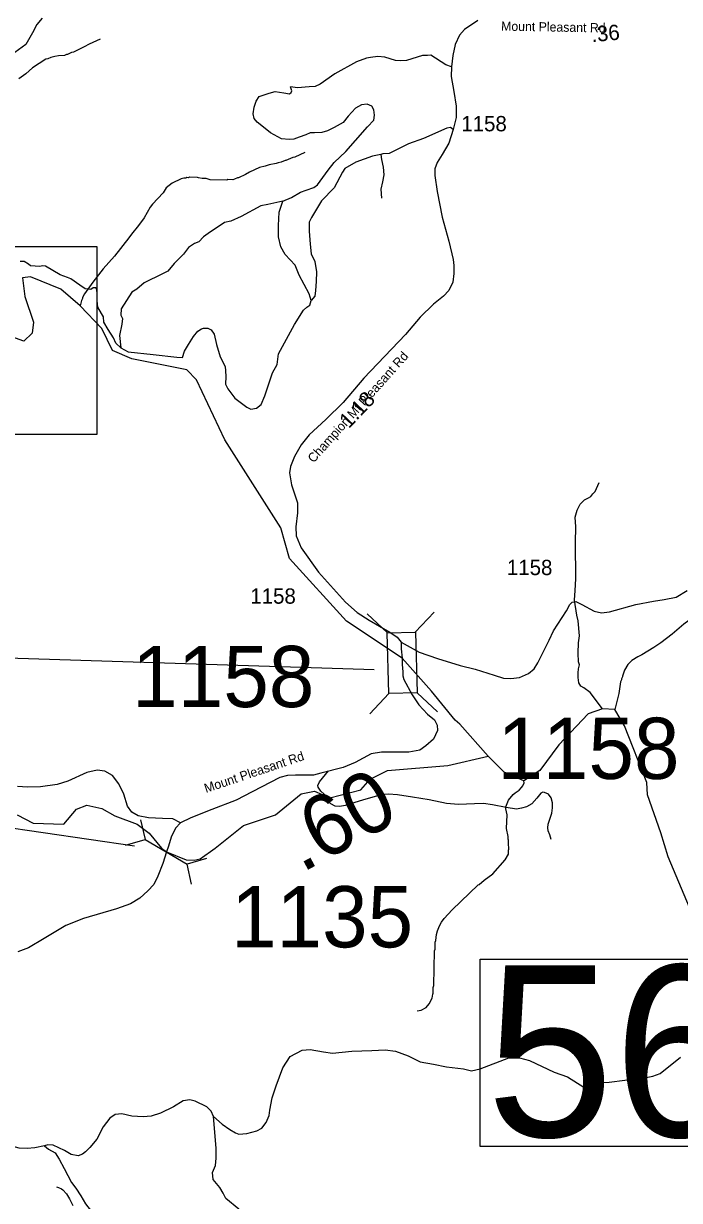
# Model space of a CAD drawing. Extents: x 1248224 to 1454986, y 825081 to 985870.
# Drawn here: x 1300002 to 1305360, y 862920 to 872533 of the extents above; entities that cross this region are included whole.
import ezdxf

# ---------------------------------------------------------------- set-up
doc = ezdxf.new("R2010")
doc.units = 0
for name, color, linetype in [('Exist Hydrographic Creek Single Shore', 7, 'Continuous'), ('Exist Hydrographic Misc Water Feature', 7, 'Continuous'), ('Exist Road Non-System Type 51', 7, 'Continuous'), ('Exist Road Primary NC Structure Standard Bridge Number Label', 7, 'Continuous'), ('Exist Road Secondary Mileage Hundredths English Label', 7, 'Continuous'), ('Exist Road Secondary Structure Pipe CELL', 7, 'Continuous'), ('Exist Road Secondary Structure Pipe Number Label', 7, 'Continuous'), ('Exist Road Secondary Structure Standard Bridge CELL', 7, 'Continuous'), ('Exist Road Secondary Structure Standard Bridge Number Label', 7, 'Continuous'), ('Exist Road Secondary Type 41 Attributed', 7, 'Continuous'), ('Exist Road Secondary Type 51 Attributed', 7, 'Continuous'), ('Exist Road Secondary Type 51 Label', 7, 'Continuous'), ('Exist Road Secondary Type 51 Number Label', 7, 'Continuous')]:
    doc.layers.add(name, color=color, linetype=linetype)

msp = doc.modelspace()

# ---------------------------------------------------------------- linework, layer by layer
at = {"layer": 'Exist Hydrographic Creek Single Shore'}
for points in [[(1303093.8, 867350), (1302639.5, 867652), (1302176.1, 868162.3), (1302105.2, 868413.3), (1301646.2, 869131.6), (1301416.3, 869622.1), (1301335.3, 869705.8), (1300886.2, 869793.6), (1300730.2, 869862.4), (1300642.2, 870041.4), (1300465.1, 870227.2), (1300308.2, 870363.3), (1300060.1, 870463.4), (1299993.2, 870454.9), (1300014.2, 870303.5), (1300085.2, 870095.2), (1300074.2, 870003.6), (1300006.2, 869939.2), (1299907.2, 869974.1), (1299596.2, 870256.1), (1299386.1, 870519.6), (1299117.4, 870730.1), (1298692.6, 870997)], [(1304731.3, 866935.9), (1304630.4, 867068.1), (1304578.2, 867106), (1304554.7, 867120), (1304538.8, 867149.2), (1304533.3, 867190.2), (1304533.8, 867230.8), (1304536.6, 867261.8), (1304542.8, 867295.7), (1304535.5, 867318.1), (1304532.7, 867390.1), (1304534.1, 867474.3), (1304542.5, 867533.1), (1304531.9, 867655.6), (1304520.4, 867700.1), (1304503.7, 867823.1), (1304507.6, 867900.9), (1304513.2, 867997.3), (1304512.1, 868294.1), (1304514.3, 868422), (1304509, 868500.4), (1304523.6, 868558.8), (1304549.5, 868607), (1304583.6, 868642.2), (1304615.9, 868658.7), (1304635.5, 868669.9), (1304652.8, 868690.6), (1304670.1, 868711.3), (1304704.4, 868783.9)], [(1303796.3, 866547.5), (1303565.5, 866811), (1303527.5, 866843), (1303335.1, 867080.6), (1303093.8, 867350)], [(1305462.6, 865261.8), (1305269, 865726.9), (1305207.4, 865921.8), (1305098.4, 866232.6), (1305092.3, 866334.5), (1304911.4, 866797.7), (1304831.3, 866930.6), (1304731.3, 866935.9), (1304613.3, 866895.6), (1304374.3, 866641), (1304219.3, 866430.8), (1304087.7, 866346.7), (1303928.6, 866416.9), (1303796.3, 866547.5)], [(1299949.3, 866070), (1300081.3, 866001.7), (1300331.2, 865993.4), (1300434.3, 866116), (1300518.2, 866147.3), (1300642.3, 866121.8), (1300749.3, 866060.4), (1300931.5, 865993.7), (1301028, 865920), (1301130.4, 865798.1), (1301171, 865766.7), (1301331.8, 865701.3), (1301394.9, 865698.9), (1301446.1, 865710.8), (1301567.9, 865798.1), (1301798.3, 865983.6), (1302059.3, 866070.3), (1302271.3, 866240.1), (1302380.3, 866264.2), (1302504.3, 866209.1), (1302756.3, 866273), (1302833.3, 866360.1), (1302976.3, 866432.8), (1303469.3, 866472.1), (1303796.3, 866547.5)]]:
    msp.add_lwpolyline(points, dxfattribs=at)
at = {"layer": 'Exist Hydrographic Misc Water Feature'}
for points in [[(1300628.4, 872404.8), (1300539.5, 872364.8), (1300498.9, 872341.8), (1300410, 872299.9), (1300393.9, 872296.3), (1300361.5, 872281), (1300353.5, 872281.2), (1300337.3, 872273.5), (1300289.3, 872270.6), (1300257.1, 872263.5), (1300225, 872256.2), (1300200.8, 872244.8), (1300184.7, 872241.1), (1300077, 872171.7), (1300022, 872123), (1299965.1, 872082.3)], [(1302299.7, 871479.8), (1302218.8, 871441.6), (1302202.7, 871438), (1302146.2, 871415.4), (1302138.2, 871415.5), (1302105.8, 871400.3), (1302081.7, 871396.8), (1302065.6, 871389.2), (1302009.3, 871378.6), (1301977, 871367.3), (1301928.8, 871356.4), (1301847.9, 871318.3), (1301815.5, 871299.1), (1301758.8, 871272.5), (1301750.8, 871272.7), (1301726.7, 871261.2), (1301710.6, 871257.6), (1301670.6, 871258.5), (1301662.5, 871254.7), (1301526.5, 871257.9), (1301494.7, 871266.6), (1301462.8, 871267.3), (1301430.9, 871272.1), (1301423, 871276.2), (1301359, 871277.8), (1301350.9, 871274), (1301334.9, 871274.4), (1301326.8, 871270.5), (1301310.8, 871270.9), (1301288.7, 871265.5), (1301215.9, 871229.2), (1301167, 871190.3), (1301144.1, 871150.9), (1301055.9, 871056.9), (1301037.4, 871033.4), (1300987.4, 870946.5), (1300942, 870883.6), (1300884.4, 870812.9), (1300863.7, 870781.5), (1300746.3, 870632.3), (1300654, 870530.5), (1300567.5, 870420.5), (1300501.4, 870326), (1300484.7, 870294.5), (1300484.4, 870286.5), (1300476.1, 870270.7), (1300465.1, 870227.2)], [(1305670.6, 867803.7), (1305606.2, 867774.9), (1305541.3, 867736.4), (1305437.5, 867656.9), (1305394.8, 867627.9), (1305299, 867544.1), (1305207.4, 867474.3), (1305150.5, 867435.6), (1305053.2, 867377.9), (1305018.8, 867360.7), (1304972.1, 867329.8), (1304939.4, 867298.5), (1304912.3, 867251.2), (1304895.2, 867203.6), (1304895, 867195.6), (1304886.7, 867179.8), (1304886.5, 867171.8), (1304878.1, 867156), (1304863.9, 867060.4), (1304831.3, 866930.6)], [(1303217.2, 864467.4), (1303249.4, 864474.6), (1303289.9, 864495.7), (1303314.5, 864525.1), (1303339.6, 864572.5), (1303344.3, 864604.4), (1303348.5, 864612.3), (1303349.5, 864660.2), (1303353.9, 864676.1), (1303360.3, 864958), (1303364.6, 864971.8), (1303365.9, 865029.7), (1303370.2, 865043.7), (1303375.4, 865091.6), (1303384.1, 865123.4), (1303399, 865163), (1303415.6, 865192.6), (1303438.3, 865224), (1303503.9, 865294.6), (1303716.6, 865497.5), (1303724.6, 865501.4), (1303765.4, 865536.3), (1303836.5, 865586.7), (1303937.2, 865702.3), (1303962.2, 865749.7), (1303963, 865781.7), (1303967.2, 865789.6), (1303967.6, 865805.6), (1303963.9, 865821.7), (1303964.8, 865861.6), (1303961, 865869.7), (1303961.5, 865893.7), (1303947, 865958), (1303953.5, 866069.9), (1303942.5, 866118.1), (1303943, 866134.1), (1303964.2, 866189.6), (1304001.2, 866234.7), (1304017.6, 866250.3), (1304050.1, 866271.5), (1304070.6, 866293.1), (1304080.9, 866306.8), (1304091.4, 866330.6), (1304087.7, 866346.7)], [(1300272.4, 863030.6), (1300288.3, 863026.2), (1300312.1, 863013.7), (1300323.9, 863005.4), (1300353.2, 862974.7), (1300378.2, 862934.1), (1300405, 862877.5)]]:
    msp.add_lwpolyline(points, dxfattribs=at)
at = {"layer": 'Exist Road Non-System Type 51'}
for points in [[(1303498.4, 872178.3), (1303450.8, 872197), (1303330.2, 872275.1), (1303301.9, 872272.7), (1303261.7, 872272.7), (1303131.7, 872232.5), (1303082.1, 872227.8), (1303039.5, 872232.5), (1302954.5, 872258.5), (1302895.4, 872263.3), (1302836.3, 872256.2), (1302803.2, 872249.1), (1302722.8, 872220.7), (1302545.6, 872121.3), (1302425.1, 872038.6), (1302384.9, 872019.6), (1302335.3, 872014.9), (1302240.7, 872007.8), (1302184, 872017.3)], [(1302121.3, 871083.5), (1302191.6, 871113.1), (1302264.9, 871155.7), (1302309.8, 871172.3), (1302373.6, 871193.5), (1302404.3, 871214.8), (1302489.4, 871335.5), (1302539.1, 871396.9), (1302636, 871486.8), (1302713.9, 871576.7), (1302810.8, 871690.2), (1302862.3, 871743.5), (1302869.4, 871783.7), (1302864.6, 871828.7), (1302848.1, 871857), (1302810.3, 871873.6), (1302763, 871868.9), (1302713.4, 871842.8), (1302654.3, 871776.6), (1302614.1, 871724.6), (1302540.9, 871684.4), (1302486.5, 871656), (1302439.2, 871644.2), (1302377.8, 871641.8), (1302344.7, 871641.8), (1302306.9, 871625.3), (1302252.5, 871604), (1302210, 871589.8), (1302172.2, 871587.4), (1302110.7, 871592.1), (1302020.9, 871641.8), (1301961.8, 871686.7), (1301909.8, 871727), (1301886.2, 871757.7), (1301876.7, 871795.5), (1301886.2, 871849.9), (1301902.7, 871899.6), (1301926.4, 871937.4), (1302009.1, 871965.8), (1302058.7, 871977.7), (1302129.6, 871968.2), (1302174.5, 871958.7), (1302188.7, 871970.6), (1302193.4, 871984.7), (1302184, 872017.3)], [(1303512.1, 871667.7), (1303491.1, 871682.8), (1303460.4, 871678), (1303268.9, 871592.9), (1303146, 871550.3), (1302987.7, 871472.3), (1302938, 871469.9), (1302921.5, 871462.8), (1302926.2, 871422.6), (1302940.4, 871358.8), (1302945.1, 871297.3), (1302935.7, 871240.5), (1302921.5, 871181.4), (1302926.2, 871105.7)], [(1302921.5, 871462.8), (1302853, 871448.6), (1302715.9, 871401.3), (1302626.1, 871349.3), (1302607.2, 871318.5), (1302538.6, 871190.8), (1302437, 871084.4), (1302354.3, 870949.6), (1302335.7, 870910.5), (1302335.7, 870837.1), (1302342.8, 870730.7), (1302352.3, 870652.7), (1302380.6, 870588.8), (1302394.8, 870506), (1302392.4, 870425.6), (1302387.7, 870352.3), (1302383, 870307.4), (1302351.9, 870269.9)], [(1302121.3, 871083.5), (1301998.4, 871055.1), (1301941.7, 871043.3), (1301781, 870958.1), (1301695.9, 870920.3), (1301643.9, 870908.4), (1301509.2, 870818.6), (1301473.7, 870790.2), (1301433.6, 870750), (1301398.1, 870735.8), (1301350.8, 870702.7), (1301308.3, 870648.3), (1301232.7, 870572.6), (1301180.7, 870511.1), (1301138.1, 870487.5), (1300986.9, 870416.5), (1300927.8, 870364.5), (1300887.6, 870338.5), (1300800.2, 870203.6), (1300797.8, 870151.6), (1300812, 870123.2), (1300804.9, 870078.3), (1300786, 869986.1), (1300797.8, 869884.4)], [(1300797.8, 869884.4), (1300856.9, 869851.2), (1301060.1, 869830), (1301253.9, 869808.7), (1301301.2, 869806.3), (1301317.8, 869858.3), (1301350.8, 869910.4), (1301391, 869976.6), (1301426.5, 870021.5), (1301454.8, 870040.5), (1301473.7, 870045.2), (1301506.8, 870045.2), (1301535.2, 870031), (1301558.8, 869995.5), (1301577.7, 869912.7), (1301608.5, 869811), (1301648.6, 869730.6), (1301652.8, 869696.8), (1301655.2, 869649.5), (1301652.8, 869588), (1301671.7, 869550.2), (1301728.4, 869472.1), (1301825.3, 869398.8), (1301858.4, 869384.6), (1301905.7, 869391.7), (1301943.5, 869420.1), (1301974.2, 869493.4), (1302035.7, 869680.3), (1302073.5, 869748.8), (1302085.3, 869836.4), (1302215.3, 870075.2), (1302288.1, 870191.8), (1302316.5, 870215.5), (1302340.1, 870232), (1302351.9, 870269.9), (1302335.4, 870326.7), (1302252.7, 870478), (1302221.9, 870558.4), (1302139.2, 870645.9), (1302103.8, 870709.8), (1302084.9, 870790.2), (1302084.9, 870882.5), (1302089.6, 870993.6), (1302121.3, 871083.5)], [(1300797.8, 869884.4), (1300756.4, 869922.1), (1300737.5, 869964.7), (1300692.6, 870033.3), (1300659.5, 870094.8), (1300654.8, 870137.3), (1300638.3, 870165.7), (1300609.9, 870217.7), (1300605.2, 870267.4), (1300602.8, 870328.9), (1300600.5, 870357.3), (1300593.4, 870373.8), (1300572.1, 870373.8), (1300553.2, 870362), (1300505.9, 870366.7), (1300463.4, 870395.1), (1300387.8, 870447.2), (1300361.8, 870459), (1300300.3, 870480.3), (1300241.2, 870515.7), (1300182.1, 870551.2), (1300156.1, 870553.6), (1300134.9, 870548.9), (1300059.2, 870553.6), (1300042.7, 870567.8), (1300007.2, 870589.1), (1299974.2, 870589.1)], [(1304312.4, 865867.9), (1304301.2, 865906.1), (1304287.8, 865938.4), (1304284.4, 865964.5), (1304287, 865994.4), (1304316.7, 866081.9), (1304323.6, 866125.8), (1304322.5, 866167.8), (1304311.3, 866208.1), (1304289.9, 866238.5), (1304258.1, 866251.2), (1304244.1, 866253.5), (1304228, 866245.8), (1304195.2, 866206.4), (1304154.2, 866159.2), (1304109.7, 866134.1), (1304069.4, 866122.9), (1304029.2, 866115.7), (1303943.5, 866129.4), (1303833.9, 866151.6), (1303760, 866161.1), (1303685.9, 866160.6), (1303555.8, 866155.2), (1303457.9, 866163.2), (1303314.4, 866192.1), (1303180.7, 866212.8), (1303057, 866233.3), (1302983.1, 866238.8), (1302937, 866235.7), (1302886.7, 866222.7), (1302780.1, 866192.8), (1302629, 866145.8), (1302586.8, 866136.6), (1302546.9, 866141.5), (1302513.3, 866160.1), (1302491.6, 866180.6), (1302478.2, 866210.9), (1302458.8, 866239.3), (1302431.2, 866261.8), (1302409.9, 866294.3), (1302406.2, 866310.4), (1302420.8, 866340.1), (1302492.6, 866428.7)], [(1301553.4, 863604.6), (1301623.7, 863543.6), (1301687, 863499), (1301733.9, 863470.9), (1301762, 863461.5), (1301825.2, 863466.2), (1301907.2, 863487.3), (1301949.4, 863510.8), (1301984.6, 863557.7), (1302008, 863613.9), (1302015, 863656.2), (1302033.8, 863759.3), (1302066.6, 863855.5), (1302120.2, 864002.1), (1302181.1, 864095.9), (1302277.2, 864147.5), (1302342.8, 864152.2), (1302452.9, 864133.4), (1302525.6, 864124), (1302682.6, 864138.1), (1302846.6, 864145.1), (1302955.3, 864149.2), (1303039.7, 864139.9), (1303145.1, 864102.3), (1303241.2, 864053.1), (1303351.3, 864032), (1303456.8, 864010.9), (1303597.3, 863994.5), (1303660.6, 863978.1), (1303730.9, 863994.5), (1303965.2, 864083.6), (1304054.3, 864085.9), (1304136.3, 864062.5), (1304337.8, 863968.7), (1304444.4, 863929.4), (1304577.9, 863844.9), (1304608.4, 863830.9), (1304643.5, 863840.3), (1304737.3, 863882.5), (1304786.5, 863887.2), (1304913, 863903.6), (1305032.5, 863912.9), (1305142.6, 863934), (1305201.2, 863957.5), (1305367.6, 864088.8)], [(1301553.4, 863604.6), (1301534.6, 863649.8), (1301498.4, 863683.6), (1301404.4, 863731.8), (1301361, 863741.5), (1301305.5, 863734.2), (1301226, 863683.6), (1301119.9, 863632.9), (1301045.2, 863608.8), (1300980.1, 863601.5), (1300886, 863608.8), (1300806.5, 863628.1), (1300751, 863620.8), (1300707.6, 863591.9), (1300652.2, 863521.9), (1300601.5, 863420.6), (1300543.7, 863353), (1300509.9, 863316.8), (1300483.4, 863297.5), (1300449.7, 863285.5), (1300391.8, 863295.1), (1300336.3, 863326.5), (1300244.7, 863372.3), (1300201.3, 863374.8), (1300172.4, 863365.1)], [(1301948.8, 862635.2), (1301820.5, 862767.5), (1301762, 862847.2), (1301654.2, 862936.3), (1301633.1, 862978.5), (1301605, 863025.4), (1301551.1, 863091), (1301546.4, 863147.3), (1301569.8, 863205.9), (1301576.9, 863264.6), (1301574.5, 863346.6), (1301553.4, 863604.6)], [(1300172.4, 863365.1), (1300095.2, 863348.2), (1300032.6, 863343.4), (1299967.5, 863345.8), (1299916.8, 863360.3), (1299863.8, 863389.2), (1299822.8, 863415.8), (1299804.9, 863418.2), (1299768.7, 863398.9), (1299696.4, 863370), (1299595.1, 863348.3), (1299484.2, 863350.7), (1299433.6, 863360.3), (1299395.8, 863382.1)], [(1300172.4, 863365.1), (1300206.4, 863337.3), (1300261.8, 863308.3), (1300293.2, 863257.6), (1300334.1, 863180.4), (1300394.4, 863067), (1300430.6, 863018.8), (1300471.6, 862956.1), (1300507.7, 862893.3), (1300558.4, 862830.6), (1300596.9, 862794.4), (1300664.4, 862784.7), (1300710.2, 862755.8), (1300744, 862738.9), (1300809.1, 862751), (1300847.7, 862763)]]:
    msp.add_lwpolyline(points, dxfattribs=at)
at = {"layer": 'Exist Road Primary NC Structure Standard Bridge Number Label'}
msp.add_lwpolyline([(1303731.5, 864890.6), (1306308, 864890.6), (1306308, 863361.3), (1303731.5, 863361.3)], close=True, dxfattribs=at)
at = {"layer": 'Exist Road Secondary Structure Pipe CELL'}
for p, q in [((1300958.4, 866030), (1300996, 865867.7)), ((1300836, 865821.4), (1300996, 865867.7)), ((1300996, 865867.7), (1301338.1, 865666.9)), ((1301498.1, 865713.2), (1301338.1, 865666.9)), ((1301375.7, 865504.6), (1301338.1, 865666.9))]:
    msp.add_line(p, q, dxfattribs=at)
at = {"layer": 'Exist Road Secondary Structure Pipe Number Label'}
msp.add_line((1300910.1, 865813.6), (1293148.9, 866946.9), dxfattribs=at)
at = {"layer": 'Exist Road Secondary Structure Standard Bridge CELL'}
for p, q in [((1303200.7, 867561.4), (1303356.3, 867725.9)), ((1302974.5, 867555.2), (1302810, 867710.7)), ((1302831.6, 866895.1), (1302987.2, 867059.6)), ((1303383.1, 866910.4), (1303218.7, 867066))]:
    msp.add_line(p, q, dxfattribs=at)
msp.add_lwpolyline([(1302987.2, 867059.6), (1302973.4, 867555.1), (1303204.9, 867561.6), (1303218.7, 867066)], close=True, dxfattribs=at)
at = {"layer": 'Exist Road Secondary Structure Standard Bridge Number Label'}
msp.add_lwpolyline([(1296884.5, 870713.3), (1300600.4, 870713.3), (1300600.4, 869176.9), (1296884.5, 869176.9)], close=True, dxfattribs=at)
msp.add_lwpolyline([(1302866.1, 867254.6), (1299269.3, 867367.9), (1294879.4, 869718.6)], dxfattribs=at)
at = {"layer": 'Exist Road Secondary Type 41 Attributed'}
msp.add_lwpolyline([(1303087, 867480.1), (1303232.9, 867398.3), (1303384.6, 867347.7), (1303567.5, 867289.3), (1303692, 867260.1), (1303845.7, 867211.4), (1303923.5, 867186.1), (1303983.8, 867182.2), (1304053.8, 867192), (1304127.7, 867223.1), (1304174.4, 867262.1), (1304203.6, 867310.7), (1304295, 867495.7), (1304332, 867573.6), (1304437.1, 867735.1), (1304463.7, 867786.9), (1304483.1, 867806.4), (1304512.3, 867812.2), (1304562.9, 867788.9), (1304664.1, 867732.4), (1304722.4, 867720.7), (1304788.6, 867728.5), (1305004.5, 867788.9), (1305147.5, 867815.8), (1305235, 867827.5), (1305334.2, 867846.9), (1305423.7, 867903.4)], dxfattribs=at)
at = {"layer": 'Exist Road Secondary Type 51 Attributed'}
for points in [[(1300154.5, 872577.1), (1300111.1, 872524.2), (1300075.8, 872456.3), (1300021.5, 872360.7), (1299842, 872231.1)], [(1303712.4, 872558), (1303603.5, 872485.9), (1303562.6, 872439.2), (1303527.6, 872363.3), (1303510.1, 872271.8), (1303498.4, 872178.3), (1303494.5, 872100.5), (1303517.9, 871979.2), (1303535.4, 871858.5), (1303535.4, 871765), (1303512.1, 871667.7), (1303475.1, 871554.8), (1303420.8, 871464.3), (1303379.9, 871398.1), (1303360.5, 871345.5), (1303360.5, 871291), (1303379.9, 871162.5), (1303420.8, 870950.3), (1303475.2, 870755), (1303512.2, 870607), (1303518, 870556.4), (1303518, 870490.2), (1303508.3, 870420.1), (1303475.2, 870353.9), (1303432.4, 870307.2), (1303351.1, 870239.8), (1303242.2, 870134.6), (1303121.6, 869994.5), (1302781.6, 869637.2), (1302614.3, 869438.7), (1302472.7, 869299.3), (1302336.6, 869174.7), (1302270.4, 869091), (1302215.9, 868997.6), (1302182.9, 868915.8), (1302175.1, 868863.2), (1302190.7, 868765.9), (1302238.8, 868617.3), (1302238.8, 868537.5), (1302225.2, 868422.6), (1302229.1, 868348.7), (1302269.9, 868249.4), (1302411.5, 868051.6), (1302633.3, 867806.3), (1302728.6, 867722.6), (1302825.8, 867658.4), (1302995.1, 867561), (1303053.4, 867522.1), (1303087, 867480.1)], [(1303087, 867480.1), (1303087, 867425.4), (1303093.8, 867350)], [(1303093.8, 867350), (1303096.3, 867297.5), (1303100.6, 867236.5), (1303099.7, 867206), (1303107.9, 867175), (1303177.2, 867048.7), (1303230, 866968.2), (1303303.3, 866890.7), (1303360.3, 866845.9), (1303380.7, 866803.1), (1303384.8, 866758.2), (1303350.2, 866688.9), (1303287, 866631.9), (1303240.2, 866599.2), (1303148.5, 866580.9), (1302926.5, 866580.9), (1302843, 866568.7), (1302710.7, 866497.3), (1302611.8, 866457.6), (1302430.6, 866410.7), (1302369.5, 866394.4), (1302224.9, 866394.4), (1302157.7, 866390.4), (1302094.5, 866374), (1301870.5, 866257.9), (1301740.2, 866190.6), (1301540.6, 866113.2), (1301369.5, 866043.9), (1301284, 866005.1)], [(1301284, 866005.1), (1301221.9, 866037.5), (1301138.5, 866039.8), (1301023.4, 866044.3), (1300940, 866062.3), (1300885.8, 866091.7), (1300852, 866139.1), (1300820.4, 866238.4), (1300779.8, 866324.2), (1300727.9, 866389.7), (1300667, 866425.8), (1300603.8, 866434.8), (1300519, 866414.9), (1300365.6, 866344.9), (1300277.6, 866317.8), (1300142.3, 866299.7), (1300034, 866295.2), (1299952.8, 866302)], [(1301284, 866005.1), (1301242.8, 865960.9), (1301208.2, 865887.6), (1301185.4, 865813.3), (1301171, 865766.7)], [(1301171, 865766.7), (1301138.9, 865671.5), (1301100.2, 865567.6), (1301067.7, 865500.3), (1301018.8, 865449.3), (1300951.6, 865388.2), (1300876.2, 865343.4), (1300760.8, 865301.1), (1300492, 865221.6), (1300347.4, 865164.6), (1300172.2, 865060.6), (1300042.5, 864982), (1299957, 864949.3)]]:
    msp.add_lwpolyline(points, dxfattribs=at)

# ---------------------------------------------------------------- texts
at = {"layer": 'Exist Road Primary NC Structure Standard Bridge Number Label'}
msp.add_text('56', height=1400, dxfattribs=at).set_placement((1303781.6, 863440.4))
at = {"layer": 'Exist Road Secondary Mileage Hundredths English Label'}
for s, height, rotation, p in [('.36', 125, 5.32211, (1304645.3, 872380.9)), ('1.18', 125, 46.423, (1302659.2, 869219.6)), ('.60', 500, 28.31957, (1302272.9, 865592.2))]:
    msp.add_text(s, height=height, rotation=rotation, dxfattribs=at).set_placement(p)
at = {"layer": 'Exist Road Secondary Type 51 Label'}
for s, rotation, p in [('Mount Pleasant Rd', 359.00436, (1303903, 872475.2)), ('Champion Mt Pleasant Rd', 48.20639, (1302371.6, 868939.4)), ('Mount Pleasant Rd', 18.57017, (1301492.9, 866248))]:
    msp.add_text(s, height=75, rotation=rotation, dxfattribs=at).set_placement(p)
at = {"layer": 'Exist Road Secondary Type 51 Number Label'}
for s, height, p in [('1158', 125, (1303577.9, 871652.9)), ('1158', 125, (1303950.3, 868027.8)), ('1158', 125, (1301854.5, 867794.2)), ('1158', 500, (1300890.4, 866949.6)), ('1158', 500, (1303872.8, 866362.9)), ('1135', 500, (1301697.2, 864987.1))]:
    msp.add_text(s, height=height, dxfattribs=at).set_placement(p)

doc.saveas('drawing.dxf')
